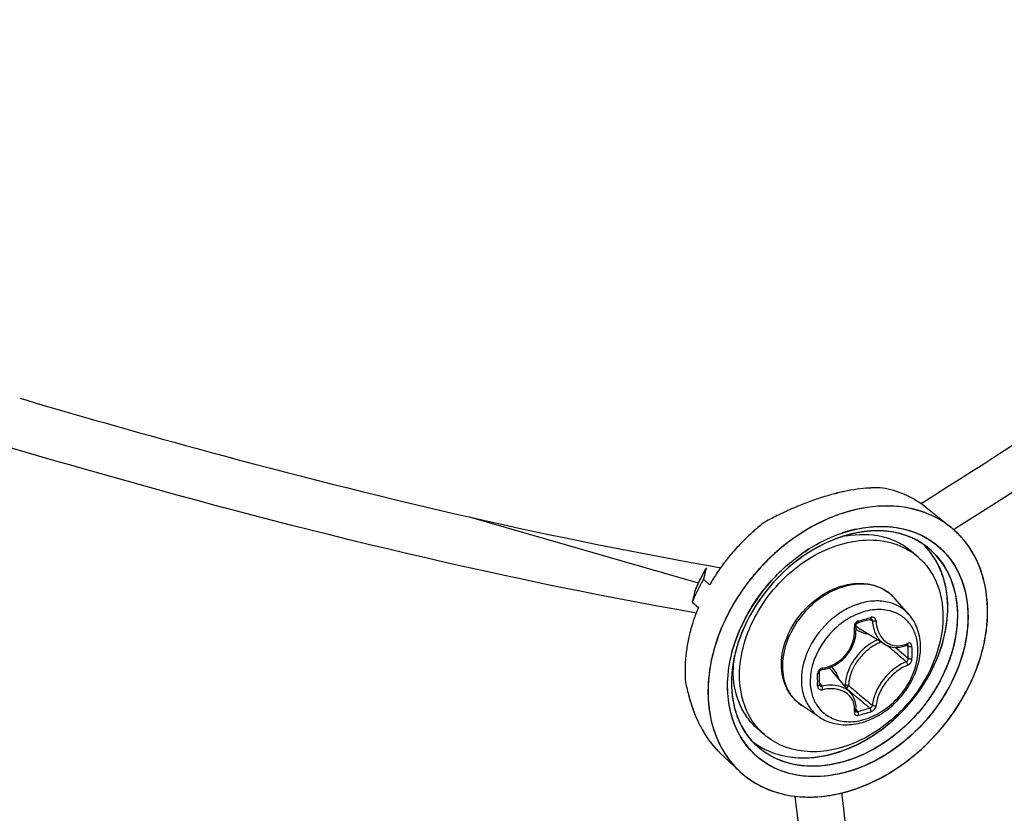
# Model space of a CAD drawing. Header units: millimetres. Extents: x 0 to 420, y 0 to 297.
# Tile 477 of 502: x 376.98 to 380.75, y 212.69 to 215.73. Entities that reach past the tile are written whole.
import ezdxf

# ---------------------------------------------------------------- set-up
doc = ezdxf.new("R2010")
doc.units = ezdxf.units.MM
doc.header["$LTSCALE"] = 23.1
doc.layers.get('0').update_dxf_attribs({"linetype": 'CONTINUOUS'})

msp = doc.modelspace()

# ---------------------------------------------------------------- linework, layer by layer
at = {"color": 7, "linetype": 'CONTINUOUS'}
for p, q in [((376.9768, 214.2788), (376.9958, 214.2733)), ((376.9768, 214.2788), (376.9959, 214.2732)), ((380.4292, 213.8749), (380.437, 213.8798)), ((380.4292, 213.8748), (380.4371, 213.8797)), ((380.4489, 213.8607), (380.5442, 213.7846)), ((378.6992, 213.8242), (379.5771, 213.5708)), ((380.5626, 213.779), (380.5557, 213.7747)), ((380.5626, 213.779), (380.5557, 213.7747)), ((380.1333, 213.7494), (380.134, 213.7496)), ((380.1333, 213.7493), (380.134, 213.7494)), ((380.1388, 213.7655), (380.1396, 213.7657)), ((380.1455, 213.7536), (380.1432, 213.7529)), ((380.1455, 213.7536), (380.1432, 213.7528)), ((379.9849, 213.6906), (379.9951, 213.6973)), ((380.0011, 213.7011), (380.0019, 213.7016)), ((380.0015, 213.6999), (380.0024, 213.7004)), ((380.4195, 213.67), (380.3945, 213.6917)), ((379.6072, 213.6274), (379.6038, 213.6135)), ((379.608, 213.6294), (379.6072, 213.6274)), ((379.6622, 213.6288), (379.6629, 213.6298)), ((379.6633, 213.6296), (379.6625, 213.6286)), ((379.597, 213.5851), (379.6206, 213.5641)), ((379.6206, 213.5641), (379.6211, 213.5651)), ((379.6212, 213.5651), (379.6206, 213.5641)), ((379.8565, 213.5785), (379.8598, 213.5822)), ((379.5639, 213.5399), (379.5642, 213.5409)), ((379.5639, 213.5399), (379.5642, 213.5408)), ((379.5639, 213.5399), (379.5643, 213.5408)), ((379.5639, 213.5399), (379.5643, 213.5408)), ((380.3844, 213.4501), (380.329, 213.5126)), ((379.5537, 213.4976), (379.5773, 213.4766)), ((379.7738, 213.4441), (379.7737, 213.4439)), ((380.2009, 213.457), (380.2006, 213.4569)), ((380.2009, 213.457), (380.2006, 213.4569)), ((380.2218, 213.428), (380.2367, 213.4324)), ((380.2335, 213.4315), (380.2446, 213.4255)), ((380.2367, 213.4324), (380.2372, 213.4326)), ((380.2372, 213.4326), (380.2383, 213.4327)), ((380.2383, 213.4327), (380.2392, 213.4326)), ((380.2392, 213.4326), (380.24, 213.4324)), ((380.24, 213.4324), (380.2403, 213.4323)), ((379.7398, 213.3996), (379.7401, 213.4002)), ((379.7551, 213.4068), (379.755, 213.4065)), ((380.1805, 213.4076), (380.1808, 213.4091)), ((380.1805, 213.4062), (380.1805, 213.4076)), ((380.1814, 213.3957), (380.1805, 213.4062)), ((380.1808, 213.4091), (380.1812, 213.4107)), ((380.1812, 213.4107), (380.1819, 213.4122)), ((380.1813, 213.3828), (380.1814, 213.3957)), ((380.1819, 213.4122), (380.1827, 213.4137)), ((380.1827, 213.4137), (380.1837, 213.415)), ((380.1837, 213.415), (380.1849, 213.4162)), ((380.1849, 213.4162), (380.1861, 213.4172)), ((380.1861, 213.4172), (380.1874, 213.418)), ((380.1874, 213.418), (380.1887, 213.4186)), ((380.1887, 213.4186), (380.1893, 213.4187)), ((380.1893, 213.4187), (380.2041, 213.4229)), ((380.2904, 213.3363), (380.1976, 213.3938)), ((380.2041, 213.4229), (380.213, 213.4254)), ((380.213, 213.4254), (380.2218, 213.428)), ((380.1742, 213.3445), (380.1777, 213.3571)), ((380.1777, 213.3571), (380.1801, 213.3699)), ((380.1801, 213.3699), (380.1813, 213.3828)), ((380.157, 213.3087), (380.1638, 213.3202)), ((380.1638, 213.3202), (380.1695, 213.3322)), ((380.1695, 213.3322), (380.1742, 213.3445)), ((380.2903, 213.3363), (380.2941, 213.3341)), ((380.2941, 213.3341), (380.3025, 213.3301)), ((380.3025, 213.3301), (380.3113, 213.327)), ((380.3113, 213.327), (380.3206, 213.325)), ((380.3206, 213.325), (380.3301, 213.3239)), ((380.3301, 213.3239), (380.3398, 213.3239)), ((380.3308, 213.3239), (380.3331, 213.3219)), ((380.3398, 213.3239), (380.3498, 213.325)), ((380.3498, 213.325), (380.3597, 213.3271)), ((380.3597, 213.3271), (380.3697, 213.3302)), ((380.3697, 213.3302), (380.3772, 213.3332)), ((380.3743, 213.332), (380.3813, 213.3283)), ((380.3781, 213.3339), (380.3772, 213.3332)), ((380.3772, 213.3332), (380.3785, 213.3336)), ((380.3785, 213.3336), (380.379, 213.3337)), ((380.1311, 213.2782), (380.1406, 213.2876)), ((380.1406, 213.2876), (380.1492, 213.2979)), ((380.1492, 213.2979), (380.157, 213.3087)), ((379.7108, 213.2608), (379.7108, 213.2612)), ((379.711, 213.2609), (379.7111, 213.2613)), ((380.0614, 213.2411), (380.0741, 213.2447)), ((380.0741, 213.2447), (380.0865, 213.2493)), ((380.0865, 213.2493), (380.0985, 213.255)), ((380.0985, 213.255), (380.11, 213.2618)), ((380.11, 213.2618), (380.1209, 213.2695)), ((380.1209, 213.2695), (380.1311, 213.2782)), ((380.041, 213.2287), (380.0413, 213.23)), ((380.041, 213.2279), (380.041, 213.2287)), ((380.0411, 213.2092), (380.041, 213.2279)), ((380.0411, 213.2041), (380.0411, 213.2092)), ((380.0413, 213.23), (380.0418, 213.2314)), ((380.0418, 213.2314), (380.0425, 213.2328)), ((380.0425, 213.2328), (380.0434, 213.2341)), ((380.0434, 213.2341), (380.0445, 213.2354)), ((380.0445, 213.2354), (380.0457, 213.2365)), ((380.0457, 213.2365), (380.047, 213.2374)), ((380.047, 213.2374), (380.0484, 213.2382)), ((380.0484, 213.2382), (380.0499, 213.2388)), ((380.0499, 213.2388), (380.0514, 213.2392)), ((380.0514, 213.2392), (380.0518, 213.2393)), ((380.0518, 213.2393), (380.0614, 213.2411)), ((380.1626, 213.1474), (380.0926, 213.2308)), ((380.041, 213.1806), (380.0411, 213.2041)), ((380.041, 213.1802), (380.041, 213.1806)), ((380.0411, 213.1794), (380.041, 213.1802)), ((380.0411, 213.1875), (380.0504, 213.1751)), ((380.0413, 213.1787), (380.0411, 213.1794)), ((380.0417, 213.1782), (380.0413, 213.1787)), ((380.1396, 213.1802), (380.136, 213.1792)), ((380.1492, 213.1634), (380.1826, 213.1351)), ((380.1674, 213.1412), (380.1626, 213.1474)), ((380.1721, 213.1333), (380.1674, 213.1412)), ((380.1759, 213.1249), (380.1721, 213.1333)), ((380.043, 213.0558), (379.9732, 213.1017)), ((380.1787, 213.1161), (380.1759, 213.1249)), ((380.1806, 213.1068), (380.1787, 213.1161)), ((380.1814, 213.0972), (380.1806, 213.1068)), ((380.1813, 213.0873), (380.1814, 213.0972)), ((380.1804, 213.0792), (380.1814, 213.0784)), ((380.1805, 213.0801), (380.1813, 213.0873)), ((380.1805, 213.0795), (380.1805, 213.0801)), ((380.1805, 213.0792), (380.1805, 213.0795)), ((380.1805, 213.0792), (380.1805, 213.0792)), ((380.1805, 213.0792), (380.1805, 213.0791)), ((380.1805, 213.0791), (380.1805, 213.0792)), ((380.1812, 213.0863), (380.1872, 213.0781)), ((380.1814, 213.0784), (380.1823, 213.0779)), ((379.8303, 212.9897), (379.8053, 213.0113)), ((379.6598, 212.9202), (379.7348, 212.8499)), ((379.7384, 212.8466), (379.7391, 212.846)), ((379.7384, 212.8465), (379.739, 212.8459)), ((379.9476, 212.7539), (379.9477, 212.7538))]:
    msp.add_line(p, q, dxfattribs=at)
for centre, radius, start, end in [((380.2821, 213.2318), 0.7047, 97.8778, 101.8484), ((380.2642, 213.3621), 0.5732, 93.291, 97.8868), ((380.2594, 213.4348), 0.5003, 91.9799, 93.2172), ((380.2592, 213.4371), 0.4979, 91.9715, 93.2143), ((380.2597, 213.4274), 0.5077, 92.6011, 93.2126), ((380.2591, 213.442), 0.4931, 91.9754, 92.6012), ((380.2125, 213.5402), 0.4005, 73.6541, 79.7149), ((380.2166, 213.555), 0.3851, 71.2384, 73.6286), ((380.4095, 212.7809), 1.1739, 109.9514, 112.7611), ((380.4095, 212.7809), 1.1739, 109.9538, 112.7637), ((380.3852, 212.8466), 1.1039, 109.2057, 109.9325), ((380.3844, 212.849), 1.1013, 109.2023, 109.9308), ((380.3571, 212.929), 1.0168, 106.1445, 109.2371), ((380.3568, 212.9301), 1.0157, 106.1399, 109.2411), ((380.3189, 213.0613), 0.8792, 102.7336, 106.1494), ((380.3186, 213.0623), 0.878, 102.7293, 106.1433), ((380.2997, 213.1441), 0.7941, 101.7857, 102.6944), ((380.3, 213.1424), 0.7958, 101.7838, 102.6906), ((380.2202, 213.5652), 0.3743, 67.3436, 71.2449), ((380.224, 213.5745), 0.3643, 64.2958, 67.3359), ((380.2268, 213.5803), 0.3578, 60.8366, 64.2956), ((380.2296, 213.5853), 0.3521, 57.3375, 60.835), ((380.4527, 212.678), 1.2855, 112.7623, 115.4632), ((380.4522, 212.6789), 1.2845, 112.7567, 115.4595), ((380.2319, 213.5889), 0.3478, 54.2008, 57.3352), ((380.2322, 213.5895), 0.3472, 51.374, 57.336), ((380.2329, 213.5903), 0.3461, 51.3671, 54.1977), ((380.4981, 212.5832), 1.3906, 116.0818, 118.6455), ((380.4971, 212.5849), 1.3887, 116.0761, 118.6434), ((380.4809, 212.6175), 1.3522, 115.443, 116.0705), ((380.4784, 212.623), 1.3462, 115.4437, 116.0741), ((380.4832, 212.613), 1.3573, 115.7551, 116.0699), ((380.4787, 212.6221), 1.3471, 115.4424, 115.7551), ((380.3094, 213.1744), 0.7901, 127.2199, 131.0754), ((380.2926, 213.2739), 0.5151, 103.4104, 107.288), ((380.289, 213.2873), 0.5012, 102.3187, 106.1235), ((380.2882, 213.292), 0.4964, 102.3558, 103.3932), ((380.3271, 213.5129), 0.3478, 49.0636, 51.3813), ((380.3273, 213.513), 0.3475, 49.4339, 51.3906), ((380.3273, 213.5131), 0.3474, 49.4293, 51.3842), ((380.3275, 213.5133), 0.3471, 49.062, 49.4288), ((380.3278, 213.5136), 0.3468, 48.3629, 49.4333), ((380.3267, 213.5125), 0.3483, 44.9652, 49.0592), ((380.3274, 213.5132), 0.3473, 48.3608, 49.0631), ((380.3257, 213.5114), 0.3498, 41.2183, 48.3492), ((380.327, 213.5127), 0.348, 44.9615, 48.3584), ((380.3246, 213.1571), 0.8132, 134.8487, 136.3598), ((380.3222, 213.1596), 0.8098, 132.3251, 134.8623), ((380.3189, 213.1632), 0.8048, 131.0587, 132.3247), ((380.2858, 213.2604), 0.5128, 107.2175, 110.3852), ((380.288, 213.2555), 0.5181, 109.0704, 110.4308), ((380.2834, 213.2677), 0.505, 106.8901, 109.0217), ((380.2829, 213.2704), 0.5023, 107.3222, 109.0726), ((380.299, 213.2535), 0.5364, 107.2419, 108.7576), ((380.2783, 213.2851), 0.4869, 106.1133, 107.3195), ((380.281, 213.2755), 0.497, 106.0997, 107.2071), ((380.2143, 213.3496), 0.408, 100.9796, 101.3535), ((380.2803, 213.2778), 0.4945, 106.0617, 106.8856), ((380.2135, 213.3538), 0.4037, 99.9875, 100.9807), ((380.2936, 213.2712), 0.518, 106.1134, 107.3858), ((380.2768, 213.2902), 0.4817, 105.9539, 106.1107), ((380.2785, 213.2841), 0.488, 105.118, 106.062), ((380.2761, 213.2927), 0.4791, 105.1131, 105.9545), ((380.2782, 213.2853), 0.4867, 104.8378, 105.8266), ((380.2767, 213.2904), 0.4814, 104.2982, 105.1178), ((380.2753, 213.2956), 0.4761, 104.8171, 105.1126), ((380.2705, 213.3168), 0.4543, 97.7995, 104.9093), ((380.2733, 213.3036), 0.4678, 102.1735, 104.8241), ((380.274, 213.3013), 0.4702, 102.206, 104.3032), ((380.2682, 213.3293), 0.4416, 97.0256, 102.2393), ((380.2687, 213.3253), 0.4456, 97.7242, 102.1899), ((380.2645, 213.3563), 0.4143, 94.7319, 97.7309), ((380.2661, 213.3428), 0.4279, 96.9692, 97.6995), ((380.264, 213.3622), 0.4084, 93.525, 96.9991), ((380.2649, 213.3532), 0.4175, 94.7478, 96.9755), ((380.2626, 213.3823), 0.3883, 88.6153, 94.7634), ((380.2639, 213.3655), 0.4051, 93.5363, 94.7428), ((380.2628, 213.3868), 0.3838, 88.6194, 93.5676), ((380.2625, 213.3879), 0.3827, 87.9835, 93.5437), ((380.2629, 213.4032), 0.3673, 87.9591, 88.5841), ((380.2631, 213.409), 0.3616, 84.9477, 88.5832), ((380.2633, 213.4122), 0.3584, 84.9412, 87.9688), ((380.2633, 213.4127), 0.3579, 84.1499, 87.9618), ((380.2641, 213.4214), 0.3491, 84.1314, 84.9312), ((380.2654, 213.4339), 0.3366, 78.4453, 84.9788), ((380.2659, 213.4366), 0.3339, 77.9656, 84.1741), ((380.2657, 213.4356), 0.3348, 78.4309, 84.164), ((380.2681, 213.4485), 0.3217, 77.9177, 78.3942), ((380.2699, 213.4567), 0.3134, 74.422, 78.4069), ((380.2698, 213.4558), 0.3143, 74.4428, 77.929), ((380.2703, 213.4581), 0.3119, 73.9067, 77.9342), ((380.2717, 213.4629), 0.3069, 73.9076, 74.4307), ((380.2738, 213.4704), 0.2991, 66.8711, 74.4371), ((380.2742, 213.4716), 0.2979, 66.5843, 73.9187), ((380.2745, 213.4721), 0.2972, 66.8595, 73.9346), ((380.2774, 213.4793), 0.2895, 66.5433, 66.8256), ((380.2783, 213.4814), 0.2872, 63.2025, 66.8391), ((380.2783, 213.4813), 0.2874, 63.862, 66.5523), ((380.2787, 213.4823), 0.2863, 63.1854, 66.5489), ((380.2798, 213.4844), 0.2839, 62.9327, 63.8583), ((380.2801, 213.4852), 0.283, 62.9211, 63.1792), ((380.2842, 213.4928), 0.2744, 51.4497, 62.9668), ((380.2844, 213.493), 0.2742, 51.4535, 62.9817), ((380.3249, 213.5107), 0.3509, 41.9039, 44.9607), ((380.3251, 213.5108), 0.3507, 41.9065, 44.9646), ((380.3224, 213.5084), 0.3543, 37.7797, 41.9029), ((380.3236, 213.5094), 0.3527, 41.2261, 41.9058), ((380.3226, 213.5086), 0.354, 39.5241, 41.2254), ((380.3227, 213.5087), 0.3538, 39.5218, 41.2241), ((380.3192, 213.5059), 0.3583, 34.7268, 39.5137), ((380.3211, 213.5073), 0.356, 37.7856, 39.5239), ((380.3274, 213.1545), 0.817, 136.3599, 138.6386), ((380.3487, 213.1495), 0.652, 122.8428, 124.5399), ((380.3491, 213.1487), 0.6529, 122.2085, 124.4831), ((380.2414, 213.5151), 0.2837, 42.6538, 45.6927), ((380.2417, 213.5155), 0.2832, 42.6021, 45.7158), ((380.2405, 213.5143), 0.2849, 42.0025, 42.6552), ((380.2408, 213.5147), 0.2844, 41.9998, 42.6077), ((380.2409, 213.5147), 0.2844, 41.9994, 42.6035), ((380.238, 213.5122), 0.2882, 34.7184, 41.9867), ((380.2753, 213.4829), 0.2877, 34.746, 51.2762), ((380.3194, 213.5061), 0.3581, 35.6838, 37.7821), ((380.319, 213.5058), 0.3586, 35.24, 37.7844), ((380.3178, 213.5049), 0.36, 35.2378, 35.6851), ((380.3169, 213.5043), 0.3612, 34.732, 35.2377), ((380.3175, 213.5047), 0.3604, 34.7269, 35.2416), ((380.3106, 213.5), 0.3688, 29.5143, 34.7143), ((380.316, 213.5036), 0.3623, 34.1645, 34.7334), ((380.3166, 213.504), 0.3616, 34.1603, 34.7268), ((380.3102, 213.4998), 0.3692, 29.5143, 34.1452), ((380.3152, 213.5031), 0.3632, 33.6712, 34.1645), ((380.3263, 213.1554), 0.8156, 140.2294, 142.4104), ((380.328, 213.1539), 0.8179, 138.618, 140.2301), ((380.2531, 213.4778), 0.2542, 49.1138, 56.5118), ((380.1414, 213.3101), 0.6217, 149.0997, 155.2096), ((380.1418, 213.3081), 0.6227, 149.1513, 155.052), ((380.1512, 213.3028), 0.6335, 149.1731, 150.7751), ((382.4118, 229.4819), 16.0889, 259.97047, 260.16445), ((380.3211, 213.1592), 0.8092, 144.5248, 146.1976), ((380.3212, 213.1592), 0.8092, 144.5248, 146.164), ((380.3235, 213.1575), 0.8121, 144.0632, 144.4358), ((380.3235, 213.1576), 0.812, 144.0633, 144.4358), ((380.3243, 213.1569), 0.8131, 142.3847, 144.0631), ((380.3242, 213.157), 0.813, 142.3846, 144.0632), ((380.4218, 213.0728), 0.8235, 138.074, 138.8906), ((380.4212, 213.0733), 0.8228, 137.5371, 138.1658), ((380.1338, 213.312), 0.6138, 152.34, 155.0724), ((380.2723, 213.1957), 0.7795, 150.0305, 151.3572), ((380.2726, 213.1955), 0.7799, 150.0307, 151.2379), ((380.1445, 213.3065), 0.6259, 150.7748, 152.3437), ((392.204, 210.5796), 12.9603, 166.462, 166.59096), ((380.3047, 213.1697), 0.7897, 147.8927, 149.9534), ((380.3046, 213.1698), 0.7895, 147.8927, 149.9534), ((380.3152, 213.1632), 0.802, 146.1633, 147.8943), ((380.3151, 213.1632), 0.8019, 146.1631, 147.8944), ((380.1143, 213.3209), 0.5924, 156.1226, 158.2087), ((380.112, 213.3219), 0.5899, 156.8633, 158.2111), ((380.1167, 213.3214), 0.5945, 157.7633, 158.3391), ((380.1228, 213.3189), 0.6011, 155.7151, 157.7608), ((380.2578, 213.2035), 0.7631, 151.4813, 154.9018), ((380.1215, 213.3178), 0.6002, 155.0758, 156.8623), ((380.1237, 213.3168), 0.6027, 155.0781, 156.1259), ((380.128, 213.3166), 0.6068, 155.2324, 155.7175), ((380.2689, 213.1976), 0.7756, 151.2388, 151.4899), ((380.2685, 213.1978), 0.7752, 151.3582, 151.49), ((380.3734, 213.1137), 0.6952, 138.0417, 152.8466), ((380.3864, 213.1033), 0.7118, 137.7154, 137.9098), ((390.7663, 210.826), 11.5265, 166.38196, 166.59805), ((380.2378, 213.2129), 0.741, 154.9058, 157.4038), ((380.2138, 213.4105), 0.1539, 50.5352, 52.3899), ((380.214, 213.4107), 0.1537, 47.2036, 50.5349), ((380.2134, 213.4101), 0.1545, 41.5302, 47.1948), ((380.2372, 213.2018), 0.7149, 157.388, 161.507), ((380.334, 213.1403), 0.6372, 151.5214, 153.6846), ((380.3328, 213.1411), 0.6358, 151.5635, 153.7075), ((380.3274, 213.1436), 0.6299, 151.5063, 153.6718), ((379.6593, 215.3582), 2.0045, 285.3931, 286.8075), ((380.2801, 213.2269), 0.2433, 109.0715, 109.2293), ((380.1947, 213.2154), 0.6702, 163.1312, 165.7775), ((380.215, 213.2094), 0.6914, 161.5191, 163.1372), ((380.3369, 213.1333), 0.6537, 153.263, 156.1694), ((380.3339, 213.1348), 0.6504, 155.057, 155.9788), ((380.3295, 213.137), 0.6455, 154.3621, 155.9392), ((380.3389, 213.1325), 0.6559, 154.2378, 155.0572), ((380.3325, 213.1356), 0.6488, 153.6776, 154.363), ((380.3425, 213.1308), 0.6599, 153.6901, 154.2381), ((380.3354, 213.1342), 0.652, 153.1881, 153.6775), ((380.3449, 213.1296), 0.6626, 153.2557, 153.6902), ((380.3466, 213.1287), 0.6645, 152.9608, 153.2557), ((380.3387, 213.1325), 0.6558, 152.92, 153.1883), ((380.317, 213.1488), 0.6182, 153.6767, 155.3664), ((380.3209, 213.1467), 0.6227, 153.6861, 155.3403), ((380.3242, 213.1454), 0.6262, 153.7083, 155.3285), ((380.2449, 213.4701), 0.0898, 224.1498, 225.1349), ((380.2451, 213.4704), 0.0901, 225.1677, 238.1926), ((380.1528, 213.2254), 0.6271, 167.8527, 170.233), ((380.1722, 213.2212), 0.647, 165.782, 167.8545), ((380.131, 213.2291), 0.605, 170.2326, 172.67), ((380.346, 213.1685), 0.202, 114.0645, 126.4053), ((372.1934, 203.7622), 12.5417, 49.56104, 49.72441), ((372.35, 203.8256), 12.4061, 49.65654, 49.94798), ((380.3357, 213.4366), 0.1071, 290.317, 292.2631), ((380.3344, 213.4396), 0.1103, 292.2624, 294.0755), ((378.9161, 213.3046), 1.4654, 0.0023, 0.9288), ((378.9178, 213.3037), 1.4783, 0.0024, 0.9289), ((380.088, 213.2338), 0.5618, 174.8894, 177.8658), ((380.1095, 213.2319), 0.5833, 172.6712, 174.8925), ((380.3598, 213.1506), 0.2113, 135.0983, 148.1044), ((372.9285, 204.6236), 11.4092, 49.26308, 49.56466), ((378.9647, 213.3046), 1.4168, 359.0554, 0.003), ((378.9669, 213.3037), 1.4292, 359.0555, 0.003), ((380.0688, 213.2345), 0.5425, 177.8716, 179.7737), ((380.1913, 213.1846), 0.4871, 171.3068, 173.5685), ((380.1896, 213.1846), 0.4855, 172.5131, 173.5711), ((380.182, 213.1855), 0.4778, 172.6447, 173.5728), ((380.1928, 213.1841), 0.4886, 170.9755, 172.6412), ((380.1997, 213.1833), 0.4956, 170.9642, 172.5115), ((380.1078, 213.2389), 0.3976, 177.2069, 179.9888), ((380.1183, 213.2385), 0.4081, 176.8614, 177.2175), ((380.0572, 213.2235), 0.0216, 99.0638, 106.7637), ((380.0236, 213.1728), 0.0902, 40.0257, 53.8865), ((380.0396, 213.2344), 0.5134, 179.7432, 184.8795), ((377.8937, 213.1993), 2.1407, 0.0023, 0.6425), ((380.0083, 213.1725), 0.1114, 16.5086, 23.3442), ((379.9357, 213.5099), 0.7565, 333.6765, 336.5845), ((379.9373, 213.5092), 0.7548, 333.9855, 336.5878), ((380.2728, 213.3384), 0.7592, 191.2178, 195.5613), ((380.2717, 213.3382), 0.758, 191.2213, 195.5707), ((377.9738, 213.1993), 2.0607, 359.3452, 0.0019), ((380.0383, 213.1806), 0.00271, 351.6033, 359.3214), ((387.8055, 222.2644), 11.8794, 229.89404, 230.16205), ((379.9161, 213.5197), 0.7785, 330.5123, 333.6717), ((379.9154, 213.5201), 0.7793, 330.5122, 333.327), ((379.9247, 213.5153), 0.7688, 333.0374, 333.3366), ((379.9264, 213.5145), 0.767, 333.3366, 333.6826), ((379.9278, 213.5138), 0.7653, 333.334, 333.6776), ((379.9286, 213.5134), 0.7645, 333.6799, 333.9876), ((379.93, 213.5127), 0.7629, 333.6777, 333.9899), ((379.9309, 213.5123), 0.762, 333.9876, 334.2589), ((380.2202, 213.3245), 0.7048, 195.614, 196.1755), ((380.2112, 213.3218), 0.6954, 195.6053, 196.7388), ((387.2956, 221.5567), 11.0235, 229.81565, 230.16603), ((386.8571, 221.1272), 10.3986, 230.16047, 230.51372), ((380.208, 213.3209), 0.6921, 196.1754, 196.7423), ((380.1489, 213.3024), 0.6302, 196.6803, 201.5655), ((380.1846, 213.3138), 0.6676, 196.736, 198.3293), ((380.1325, 213.2962), 0.6126, 198.3041, 201.594), ((380.0791, 213.2753), 0.5553, 201.6107, 204.2679), ((380.0597, 213.267), 0.5342, 201.5529, 206.96), ((379.8124, 214.4652), 1.4368, 285.1211, 287.0773), ((379.813, 214.4633), 1.4495, 285.1302, 287.0863), ((380.0408, 213.258), 0.5133, 204.2662, 207.0179), ((380.0174, 213.2462), 0.4871, 207.0355, 207.7508), ((380.0117, 213.2433), 0.4806, 207.035, 208.4807), ((380.008, 213.2413), 0.4765, 207.7507, 208.4779), ((379.9882, 213.2304), 0.4538, 208.4638, 210.9284), ((379.9526, 213.2089), 0.4123, 210.908, 214.6779), ((380.0082, 213.1408), 0.3128, 210.7901, 214.7141), ((380.0061, 213.1397), 0.3104, 211.0881, 222.7444), ((379.9958, 213.1557), 0.286, 212.4396, 214.729), ((379.9912, 213.1525), 0.2804, 212.3932, 214.4557), ((379.995, 213.1551), 0.285, 214.1929, 214.455), ((379.9946, 213.1548), 0.2845, 214.455, 214.7178), ((379.9883, 213.1505), 0.2769, 214.4595, 214.7269), ((379.9938, 213.1543), 0.2836, 214.7319, 215.057), ((379.9919, 213.153), 0.2813, 214.7269, 215.0192), ((379.9865, 213.1491), 0.2746, 214.9928, 226.7807), ((379.9865, 213.1489), 0.2745, 215.0081, 226.7584), ((379.9968, 213.1819), 0.2543, 221.708, 229.0965), ((379.9196, 213.1861), 0.3721, 214.6889, 218.3262), ((379.896, 213.1675), 0.3421, 218.3308, 221.7323), ((380.0019, 213.1366), 0.3052, 214.7236, 222.4961), ((379.9567, 213.1861), 0.2812, 231.4054, 232.722), ((379.9565, 213.1859), 0.281, 231.4064, 232.7134), ((379.9578, 213.1876), 0.2831, 232.7127, 236.2895), ((379.9576, 213.1874), 0.2828, 232.7165, 236.2884), ((379.9592, 213.1898), 0.2857, 236.2889, 238.5573), ((379.9592, 213.1898), 0.2856, 236.2886, 238.5626), ((379.9591, 213.1895), 0.2854, 236.2874, 238.5544), ((379.8831, 213.1562), 0.3249, 221.7538, 222.6882), ((379.8769, 213.1505), 0.3165, 221.7301, 224.7294), ((379.875, 213.1487), 0.3139, 222.6819, 224.7388), ((379.8648, 213.1386), 0.2996, 224.739, 226.8165), ((379.8637, 213.1375), 0.2979, 224.7402, 226.8287), ((379.9874, 213.1152), 0.3666, 210.7429, 214.716), ((379.9777, 213.1084), 0.3548, 214.7064, 226.7754), ((379.9728, 213.1037), 0.348, 226.8293, 227.7933), ((379.9725, 213.1034), 0.3475, 226.8244, 227.647), ((379.9724, 213.1032), 0.3473, 226.8295, 227.6451), ((379.9869, 213.3366), 0.5872, 282.3173, 286.1187), ((379.9874, 213.3346), 0.5851, 282.3116, 285.7191), ((379.9842, 213.3463), 0.5972, 285.3554, 285.7094), ((379.9832, 213.3499), 0.601, 285.7095, 286.104), ((379.9836, 213.3487), 0.5997, 285.7065, 286.1108), ((379.9779, 213.3678), 0.6196, 286.1189, 289.4534), ((379.9823, 213.3532), 0.6044, 286.1021, 286.4733), ((379.9826, 213.3521), 0.6032, 286.1108, 286.476), ((379.9775, 213.369), 0.6209, 286.4883, 289.4526), ((379.9815, 213.3559), 0.6072, 286.4732, 286.7889)]:
    msp.add_arc(centre, radius, start, end, dxfattribs=at)
for points, knots in [([(380.4371, 213.8797), (380.9371, 214.192), (382.8589, 215.4993), (384.5835, 217.1028), (385.691, 218.4375)], [0, 0, 0, 0, 0.253674, 1, 1, 1, 1]), ([(385.7579, 218.2888), (385.3974, 217.8557), (383.8519, 216.1525), (382.0323, 214.7012), (380.5626, 213.779)], [0, 0, 0, 0, 0.245138, 1, 1, 1, 1]), ([(379.5697, 213.4557), (378.7757, 213.5937), (377.0485, 214.0208), (375.363, 214.5818), (374.4524, 214.9143)], [0, 0, 0, 0, 0.45396, 1, 1, 1, 1]), ([(378.9757, 181.8709), (381.3571, 184.074), (385.6919, 188.9116), (389.8774, 195.8119), (392.3241, 201.6351), (394.0782, 207.3942), (394.6905, 211.8509), (394.7189, 214.7681)], [0, 0, 0, 0, 0.260218, 0.517594, 0.643305, 0.766, 1, 1, 1, 1]), ([(376.9959, 214.2732), (377.2302, 214.2039), (378.0929, 213.9592), (378.9672, 213.7525), (379.6098, 213.6389)], [0, 0, 0, 0, 0.27236, 1, 1, 1, 1]), ([(380.442, 213.8415), (380.393, 213.8593), (380.282, 213.8749), (380.1121, 213.8404), (379.9475, 213.7552), (379.8517, 213.6706), (379.8086, 213.6225)], [0, 0, 0, 0, 0.221196, 0.463312, 0.725506, 1, 1, 1, 1]), ([(380.4421, 213.8415), (380.3932, 213.8592), (380.2822, 213.8749), (380.1123, 213.8405), (379.9478, 213.7555), (379.8522, 213.671), (379.8091, 213.623)], [0, 0, 0, 0, 0.221447, 0.463667, 0.725746, 1, 1, 1, 1]), ([(380.4427, 213.8413), (380.3982, 213.8575), (380.2984, 213.8737), (380.1992, 213.8581), (380.1498, 213.8438)], [0, 0, 0, 0, 0.479541, 1, 1, 1, 1]), ([(380.1498, 213.8438), (380.119, 213.8349), (379.9934, 213.7876), (379.8829, 213.7038), (379.8143, 213.6288)], [0, 0, 0, 0, 0.239966, 1, 1, 1, 1]), ([(380.14, 213.7658), (380.1975, 213.7837), (380.3144, 213.7997), (380.4281, 213.7609), (380.4726, 213.73)], [0, 0, 0, 0, 0.526189, 1, 1, 1, 1]), ([(380.2879, 213.7875), (380.3372, 213.7862), (380.4348, 213.7654), (380.5515, 213.6701), (380.6124, 213.5281), (380.6134, 213.3631), (380.5586, 213.1942), (380.4248, 212.9922), (380.265, 212.8809), (380.15, 212.8476)], [0, 0, 0, 0, 0.11213, 0.218838, 0.329891, 0.452186, 0.586314, 0.727642, 1, 1, 1, 1]), ([(380.1819, 213.7769), (380.1907, 213.7788), (380.225, 213.7854), (380.2602, 213.7881), (380.2861, 213.7875)], [0, 0, 0, 0, 0.256535, 1, 1, 1, 1]), ([(380.1821, 213.777), (380.191, 213.7789), (380.2258, 213.7855), (380.2615, 213.7881), (380.2879, 213.7875)], [0, 0, 0, 0, 0.256278, 1, 1, 1, 1]), ([(380.2861, 213.7875), (380.3031, 213.7871), (380.3678, 213.7818), (380.4314, 213.7581), (380.471, 213.7311)], [0, 0, 0, 0, 0.261575, 1, 1, 1, 1]), ([(379.7352, 213.2174), (379.7352, 213.2979), (379.7737, 213.4229), (379.8712, 213.5594), (379.9671, 213.6466), (380.076, 213.7079), (380.1898, 213.7384), (380.2996, 213.735), (380.3655, 213.7083), (380.3934, 213.6898)], [0, 0, 0, 0, 0.254142, 0.391, 0.527564, 0.659013, 0.781772, 0.894694, 1, 1, 1, 1]), ([(380.1188, 213.7452), (380.0835, 213.7331), (379.9431, 213.6669), (379.8298, 213.5472), (379.7738, 213.4441)], [0, 0, 0, 0, 0.241236, 1, 1, 1, 1]), ([(380.1072, 213.7411), (380.073, 213.7284), (379.9375, 213.6614), (379.8282, 213.5444), (379.7738, 213.4441)], [0, 0, 0, 0, 0.242026, 1, 1, 1, 1]), ([(379.9951, 213.6973), (380.0066, 213.7047), (380.0521, 213.7321), (380.1011, 213.7537), (380.1388, 213.7655)], [0, 0, 0, 0, 0.256627, 1, 1, 1, 1]), ([(380.1435, 213.7514), (380.1888, 213.7593), (380.2589, 213.7594), (380.3428, 213.7293), (380.3786, 213.7054), (380.3945, 213.6917)], [0, 0, 0, 0, 0.519582, 0.762838, 1, 1, 1, 1]), ([(380.1, 212.9185), (380.1831, 212.9425), (380.3405, 213.0363), (380.4744, 213.2178), (380.5286, 213.3836), (380.5375, 213.5049), (380.5138, 213.6161), (380.4755, 213.6791), (380.4522, 213.705)], [0, 0, 0, 0, 0.260989, 0.532289, 0.661973, 0.783062, 0.894976, 1, 1, 1, 1]), ([(380.4552, 213.7074), (380.4836, 213.6847), (380.5331, 213.6259), (380.5709, 213.5137), (380.5719, 213.3873), (380.525, 213.2104), (380.3894, 213.0136), (380.2236, 212.9117), (380.1354, 212.8863)], [0, 0, 0, 0, 0.104524, 0.214592, 0.333967, 0.462949, 0.735941, 1, 1, 1, 1]), ([(380.4749, 213.2433), (380.495, 213.2839), (380.5254, 213.3669), (380.5385, 213.4942), (380.5162, 213.6115), (380.4765, 213.6779), (380.4522, 213.705)], [0, 0, 0, 0, 0.278014, 0.537515, 0.77657, 1, 1, 1, 1]), ([(380.4552, 213.7074), (380.4864, 213.6825), (380.5398, 213.6164), (380.5752, 213.4899), (380.5666, 213.3493), (380.5339, 213.2572), (380.5117, 213.2123)], [0, 0, 0, 0, 0.222971, 0.459982, 0.719377, 1, 1, 1, 1]), ([(380.471, 213.7311), (380.5072, 213.7063), (380.5709, 213.6375), (380.6155, 213.4997), (380.6089, 213.3446), (380.5734, 213.2428), (380.5488, 213.1931)], [0, 0, 0, 0, 0.223214, 0.459267, 0.718396, 1, 1, 1, 1]), ([(380.63, 213.2093), (380.6661, 213.2927), (380.7074, 213.4635), (380.6615, 213.6384), (380.6175, 213.7045)], [0, 0, 0, 0, 0.533744, 1, 1, 1, 1]), ([(379.9292, 212.9043), (380.0184, 212.8918), (380.166, 212.9278), (380.3243, 213.0381), (380.4281, 213.1533), (380.5011, 213.2869), (380.537, 213.4274), (380.5316, 213.5624), (380.498, 213.6429), (380.4749, 213.6763)], [0, 0, 0, 0, 0.239217, 0.373672, 0.511458, 0.646823, 0.774667, 0.892112, 1, 1, 1, 1]), ([(380.4195, 213.67), (380.4347, 213.6569), (380.4623, 213.6264), (380.5034, 213.5518), (380.5146, 213.4861), (380.5146, 213.4424)], [0, 0, 0, 0, 0.238021, 0.481682, 1, 1, 1, 1]), ([(380.6172, 213.1814), (380.657, 213.2638), (380.7059, 213.4338), (380.671, 213.612), (380.6315, 213.6817)], [0, 0, 0, 0, 0.533174, 1, 1, 1, 1]), ([(379.8086, 213.6225), (379.7625, 213.5711), (379.6847, 213.459), (379.6173, 213.273), (379.6075, 213.0887), (379.6442, 212.9751), (379.6723, 212.9278)], [0, 0, 0, 0, 0.275264, 0.538289, 0.780129, 1, 1, 1, 1]), ([(379.8082, 213.6221), (379.7623, 213.5708), (379.6846, 213.4588), (379.6173, 213.273), (379.6075, 213.0888), (379.6441, 212.9752), (379.6723, 212.9279)], [0, 0, 0, 0, 0.275019, 0.538051, 0.78006, 1, 1, 1, 1]), ([(380.5116, 213.6469), (380.5356, 213.6123), (380.5701, 213.5282), (380.5733, 213.3876), (380.5327, 213.2421), (380.453, 213.1052), (380.3415, 212.9897), (380.175, 212.8838), (380.0208, 212.8567), (379.932, 212.878)], [0, 0, 0, 0, 0.108486, 0.226976, 0.356148, 0.49267, 0.630927, 0.764804, 1, 1, 1, 1]), ([(380.5487, 213.6537), (380.5741, 213.6171), (380.6105, 213.5283), (380.6142, 213.3797), (380.5715, 213.2259), (380.4876, 213.081), (380.3701, 212.9586), (380.1942, 212.8459), (380.0312, 212.8164), (379.937, 212.8383)], [0, 0, 0, 0, 0.108425, 0.226833, 0.355901, 0.492337, 0.630562, 0.76449, 1, 1, 1, 1]), ([(379.8013, 213.6142), (379.7898, 213.6011), (379.746, 213.5475), (379.7089, 213.4884), (379.686, 213.442)], [0, 0, 0, 0, 0.252116, 1, 1, 1, 1]), ([(380.3077, 213.5325), (380.2914, 213.545), (380.252, 213.5641), (380.1846, 213.5695), (380.1139, 213.5531), (380.0457, 213.5169), (379.9854, 213.464), (379.9237, 213.3799), (379.8993, 213.3022), (379.8993, 213.2522)], [0, 0, 0, 0, 0.104897, 0.216899, 0.338904, 0.47012, 0.607003, 0.744549, 1, 1, 1, 1]), ([(379.904, 213.3227), (379.9165, 213.3724), (379.9677, 213.466), (380.053, 213.53), (380.1004, 213.5495)], [0, 0, 0, 0, 0.499995, 1, 1, 1, 1]), ([(380.1004, 213.5495), (380.121, 213.558), (380.1629, 213.5699), (380.2266, 213.5704), (380.2848, 213.5518), (380.3162, 213.527), (380.329, 213.5126)], [0, 0, 0, 0, 0.270574, 0.524505, 0.765155, 1, 1, 1, 1]), ([(380.3149, 213.4943), (380.2973, 213.4996), (380.2586, 213.5046), (380.199, 213.4953), (380.1398, 213.4704), (380.0664, 213.4189), (379.9964, 213.3304), (379.972, 213.2424), (379.972, 213.2002)], [0, 0, 0, 0, 0.108641, 0.225762, 0.35139, 0.483442, 0.751147, 1, 1, 1, 1]), ([(380.3338, 213.4562), (380.3141, 213.4648), (380.2684, 213.4734), (380.2233, 213.4647), (380.2009, 213.457)], [0, 0, 0, 0, 0.47597, 1, 1, 1, 1]), ([(380.3844, 213.4501), (380.3753, 213.4603), (380.3539, 213.4786), (380.3283, 213.4902), (380.3149, 213.4943)], [0, 0, 0, 0, 0.49562, 1, 1, 1, 1]), ([(379.686, 213.442), (379.6441, 213.3574), (379.5924, 213.1823), (379.6303, 212.9983), (379.6725, 212.9275)], [0, 0, 0, 0, 0.534142, 1, 1, 1, 1]), ([(380.5146, 213.4424), (380.5146, 213.3697), (380.4833, 213.257), (380.4018, 213.1293), (380.3204, 213.044), (380.2258, 212.9779), (380.124, 212.9354), (380.0217, 212.9195), (379.9552, 212.9283), (379.9249, 212.9376)], [0, 0, 0, 0, 0.248664, 0.382511, 0.517375, 0.649236, 0.774657, 0.891563, 1, 1, 1, 1]), ([(380.1999, 213.4567), (380.173, 213.4473), (380.1211, 213.4182), (380.0405, 213.3368), (380.0059, 213.2503), (380.0059, 213.1945)], [0, 0, 0, 0, 0.249772, 0.51087, 1, 1, 1, 1]), ([(380.2389, 213.4394), (380.239, 213.4385), (380.2391, 213.4362), (380.2382, 213.4329), (380.2367, 213.4324)], [0, 0, 0, 0, 0.339767, 1, 1, 1, 1]), ([(380.258, 213.4253), (380.2577, 213.4298), (380.2545, 213.437), (380.2457, 213.4405), (380.2411, 213.44), (380.2389, 213.4394)], [0, 0, 0, 0, 0.502703, 0.74499, 1, 1, 1, 1]), ([(380.2446, 213.4255), (380.2446, 213.4262), (380.244, 213.4289), (380.2421, 213.4313), (380.2403, 213.4323)], [0, 0, 0, 0, 0.264576, 1, 1, 1, 1]), ([(380.4188, 213.3137), (380.4188, 213.3294), (380.4153, 213.3598), (380.3985, 213.4015), (380.3709, 213.4352), (380.3467, 213.4505), (380.3338, 213.4562)], [0, 0, 0, 0, 0.267263, 0.518158, 0.759229, 1, 1, 1, 1]), ([(380.4287, 213.3249), (380.4287, 213.3479), (380.4219, 213.3934), (380.3989, 213.4336), (380.3844, 213.4501)], [0, 0, 0, 0, 0.512429, 1, 1, 1, 1]), ([(379.741, 212.9781), (379.7059, 213.0358), (379.6715, 213.1848), (379.7085, 213.3292), (379.7398, 213.3996)], [0, 0, 0, 0, 0.466936, 1, 1, 1, 1]), ([(379.7395, 212.9807), (379.7053, 213.0381), (379.6719, 213.1852), (379.7082, 213.3278), (379.7389, 213.3974)], [0, 0, 0, 0, 0.467433, 1, 1, 1, 1]), ([(379.755, 213.4065), (379.7495, 213.3944), (379.7294, 213.3467), (379.7156, 213.2962), (379.7098, 213.2582)], [0, 0, 0, 0, 0.257046, 1, 1, 1, 1]), ([(379.755, 213.4065), (379.7496, 213.3946), (379.7298, 213.3477), (379.7161, 213.2981), (379.7102, 213.2608)], [0, 0, 0, 0, 0.257237, 1, 1, 1, 1]), ([(380.0537, 213.2448), (380.0715, 213.2476), (380.1065, 213.2607), (380.1482, 213.2979), (380.1738, 213.3472), (380.1773, 213.384), (380.1752, 213.4014)], [0, 0, 0, 0, 0.24849, 0.504031, 0.757203, 1, 1, 1, 1]), ([(380.1913, 213.4257), (380.1864, 213.4243), (380.1775, 213.4174), (380.1746, 213.4065), (380.1752, 213.4014)], [0, 0, 0, 0, 0.497141, 1, 1, 1, 1]), ([(380.1752, 213.4013), (380.1766, 213.4018), (380.1788, 213.4025), (380.1807, 213.4046), (380.1806, 213.4055)], [0, 0, 0, 0, 0.63264, 1, 1, 1, 1]), ([(380.1813, 213.3938), (380.1845, 213.3914), (380.1986, 213.3824), (380.2148, 213.3772), (380.2272, 213.3754)], [0, 0, 0, 0, 0.245283, 1, 1, 1, 1]), ([(380.1913, 213.4257), (380.1914, 213.4248), (380.1915, 213.4225), (380.1908, 213.4192), (380.1893, 213.4187)], [0, 0, 0, 0, 0.348, 1, 1, 1, 1]), ([(380.2446, 213.4255), (380.2456, 213.4072), (380.2532, 213.3726), (380.2767, 213.3449), (380.2903, 213.3363)], [0, 0, 0, 0, 0.531229, 1, 1, 1, 1]), ([(380.258, 213.4252), (380.2557, 213.4246), (380.2512, 213.4241), (380.2466, 213.4246), (380.2446, 213.4255)], [0, 0, 0, 0, 0.5364, 1, 1, 1, 1]), ([(380.258, 213.4253), (380.2588, 213.4128), (380.2631, 213.3891), (380.2794, 213.3582), (380.3046, 213.3368), (380.3253, 213.3311), (380.3356, 213.3304)], [0, 0, 0, 0, 0.279104, 0.533854, 0.769255, 1, 1, 1, 1]), ([(379.8956, 213.2579), (379.8956, 213.2632), (379.8964, 213.285), (379.8999, 213.3067), (379.904, 213.3227)], [0, 0, 0, 0, 0.244438, 1, 1, 1, 1]), ([(380.043, 213.0558), (380.0601, 213.0446), (380.0999, 213.0283), (380.1655, 213.0256), (380.2323, 213.0429), (380.2954, 213.0778), (380.3505, 213.1275), (380.4068, 213.206), (380.4287, 213.2782), (380.4287, 213.3249)], [0, 0, 0, 0, 0.11076, 0.226584, 0.349536, 0.479279, 0.613227, 0.747471, 1, 1, 1, 1]), ([(380.2261, 213.3311), (380.2182, 213.3252), (380.1882, 213.2999), (380.165, 213.2665), (380.1536, 213.2394)], [0, 0, 0, 0, 0.251119, 1, 1, 1, 1]), ([(380.2776, 213.3443), (380.2715, 213.342), (380.2468, 213.3308), (380.2246, 213.3142), (380.2101, 213.2997)], [0, 0, 0, 0, 0.242416, 1, 1, 1, 1]), ([(380.3356, 213.3304), (380.3386, 213.3302), (380.3513, 213.3301), (380.3639, 213.3328), (380.3728, 213.3362)], [0, 0, 0, 0, 0.242499, 1, 1, 1, 1]), ([(380.3794, 213.3389), (380.3795, 213.3383), (380.3795, 213.3366), (380.3789, 213.3347), (380.3781, 213.3339)], [0, 0, 0, 0, 0.296838, 1, 1, 1, 1]), ([(380.3813, 213.3283), (380.3813, 213.3289), (380.3813, 213.3309), (380.3802, 213.333), (380.3789, 213.3337)], [0, 0, 0, 0, 0.295427, 1, 1, 1, 1]), ([(380.3959, 213.3277), (380.3958, 213.3317), (380.3935, 213.3384), (380.3854, 213.3407), (380.3814, 213.3397), (380.3794, 213.3389)], [0, 0, 0, 0, 0.500392, 0.734456, 1, 1, 1, 1]), ([(380.3959, 213.3277), (380.3935, 213.3267), (380.3885, 213.3261), (380.3833, 213.327), (380.3813, 213.3283)], [0, 0, 0, 0, 0.520163, 1, 1, 1, 1]), ([(380.0298, 213.1049), (380.0402, 213.0882), (380.0692, 213.0584), (380.1293, 213.0369), (380.197, 213.04), (380.2651, 213.0659), (380.3273, 213.1114), (380.3922, 213.1891), (380.4188, 213.2649), (380.4188, 213.3137)], [0, 0, 0, 0, 0.105488, 0.213714, 0.331476, 0.460622, 0.598286, 0.738716, 1, 1, 1, 1]), ([(380.374, 213.2685), (380.3751, 213.269), (380.3792, 213.272), (380.3815, 213.2774), (380.3813, 213.2812)], [0, 0, 0, 0, 0.233629, 1, 1, 1, 1]), ([(380.3959, 213.2801), (380.3935, 213.2791), (380.3884, 213.2786), (380.3833, 213.2798), (380.3813, 213.2812)], [0, 0, 0, 0, 0.516682, 1, 1, 1, 1]), ([(379.9732, 213.1017), (379.961, 213.1097), (379.9386, 213.1293), (379.905, 213.18), (379.8956, 213.227), (379.8956, 213.2579)], [0, 0, 0, 0, 0.241984, 0.486768, 1, 1, 1, 1]), ([(379.8993, 213.2522), (379.8993, 213.2221), (379.9081, 213.1768), (379.9403, 213.128), (379.9616, 213.1093), (379.9732, 213.1017)], [0, 0, 0, 0, 0.517982, 0.760912, 1, 1, 1, 1]), ([(379.9292, 212.9043), (380.0337, 212.8896), (380.2079, 212.9432), (380.3792, 213.0896), (380.4484, 213.1896), (380.4749, 213.2433)], [0, 0, 0, 0, 0.468934, 0.733843, 1, 1, 1, 1]), ([(380.0509, 213.2442), (380.0463, 213.2428), (380.0381, 213.2372), (380.0343, 213.2278), (380.0343, 213.2233)], [0, 0, 0, 0, 0.515676, 1, 1, 1, 1]), ([(380.0537, 213.2448), (380.0537, 213.2435), (380.0537, 213.2416), (380.0525, 213.2394), (380.0518, 213.2393)], [0, 0, 0, 0, 0.650306, 1, 1, 1, 1]), ([(380.1106, 213.2166), (380.1092, 213.2198), (380.1033, 213.232), (380.0948, 213.2429), (380.0875, 213.2498)], [0, 0, 0, 0, 0.255247, 1, 1, 1, 1]), ([(380.1804, 213.2622), (380.1763, 213.2556), (380.1622, 213.2297), (380.1538, 213.2002), (380.1527, 213.1784)], [0, 0, 0, 0, 0.261592, 1, 1, 1, 1]), ([(380.374, 213.2685), (380.3574, 213.2624), (380.3247, 213.2431), (380.2846, 213.2025), (380.2556, 213.1543), (380.2457, 213.1187), (380.2446, 213.1018)], [0, 0, 0, 0, 0.24174, 0.507568, 0.769195, 1, 1, 1, 1]), ([(380.3794, 213.256), (380.3639, 213.2501), (380.3334, 213.2318), (380.2959, 213.1937), (380.2686, 213.1486), (380.2592, 213.1153), (380.258, 213.0995)], [0, 0, 0, 0, 0.241461, 0.507728, 0.769702, 1, 1, 1, 1]), ([(380.3794, 213.256), (380.3797, 213.2596), (380.378, 213.2644), (380.3749, 213.2679), (380.374, 213.2685)], [0, 0, 0, 0, 0.766459, 1, 1, 1, 1]), ([(380.3794, 213.256), (380.3817, 213.2569), (380.3902, 213.2623), (380.3958, 213.2725), (380.3959, 213.2801)], [0, 0, 0, 0, 0.2401, 1, 1, 1, 1]), ([(379.7072, 213.239), (379.7023, 213.1949), (379.7043, 213.1088), (379.7367, 213.0281), (379.7593, 212.995)], [0, 0, 0, 0, 0.525526, 1, 1, 1, 1]), ([(379.7072, 213.2391), (379.7024, 213.1965), (379.704, 213.1135), (379.7336, 213.0351), (379.7544, 213.0023)], [0, 0, 0, 0, 0.524812, 1, 1, 1, 1]), ([(379.7072, 213.239), (379.7024, 213.1964), (379.704, 213.1134), (379.7336, 213.035), (379.7544, 213.0023)], [0, 0, 0, 0, 0.525039, 1, 1, 1, 1]), ([(379.8053, 213.0113), (379.7901, 213.0245), (379.7624, 213.055), (379.7214, 213.1295), (379.7102, 213.1952), (379.7102, 213.239)], [0, 0, 0, 0, 0.238021, 0.481682, 1, 1, 1, 1]), ([(379.807, 213.0127), (379.7834, 213.0391), (379.746, 213.1049), (379.7352, 213.1792), (379.7352, 213.2174)], [0, 0, 0, 0, 0.481107, 1, 1, 1, 1]), ([(380.5117, 213.2123), (380.4836, 213.1554), (380.41, 213.0501), (380.264, 212.9322), (380.0991, 212.8665), (379.9836, 212.8657), (379.9322, 212.878)], [0, 0, 0, 0, 0.26667, 0.531069, 0.77803, 1, 1, 1, 1]), ([(380.0343, 213.2233), (380.0352, 213.2235), (380.0378, 213.2241), (380.041, 213.2261), (380.041, 213.2279)], [0, 0, 0, 0, 0.335626, 1, 1, 1, 1]), ([(380.1536, 213.2394), (380.1516, 213.2346), (380.1445, 213.2155), (380.1404, 213.1953), (380.1396, 213.1802)], [0, 0, 0, 0, 0.258896, 1, 1, 1, 1]), ([(380.5488, 213.1931), (380.5191, 213.1331), (380.4415, 213.0219), (380.2876, 212.8971), (380.1136, 212.8272), (379.9916, 212.8257), (379.9372, 212.8383)], [0, 0, 0, 0, 0.266466, 0.530776, 0.777819, 1, 1, 1, 1]), ([(379.972, 213.2002), (379.972, 213.1929), (379.9733, 213.165), (379.9804, 213.1373), (379.9892, 213.1186)], [0, 0, 0, 0, 0.261199, 1, 1, 1, 1]), ([(380.0059, 213.1945), (380.0059, 213.1784), (380.0095, 213.147), (380.0218, 213.1178), (380.0298, 213.1049)], [0, 0, 0, 0, 0.516185, 1, 1, 1, 1]), ([(380.0343, 213.1758), (380.0352, 213.1759), (380.0377, 213.1765), (380.0407, 213.1784), (380.041, 213.1802)], [0, 0, 0, 0, 0.321323, 1, 1, 1, 1]), ([(380.0343, 213.1758), (380.0343, 213.1735), (380.0352, 213.1691), (380.0413, 213.1619), (380.0492, 213.161), (380.0537, 213.162)], [0, 0, 0, 0, 0.245151, 0.483798, 1, 1, 1, 1]), ([(380.0417, 213.1782), (380.0426, 213.177), (380.0454, 213.175), (380.0487, 213.1748), (380.0504, 213.1751)], [0, 0, 0, 0, 0.481798, 1, 1, 1, 1]), ([(380.1626, 213.1474), (380.1568, 213.1543), (380.1421, 213.1665), (380.1146, 213.1771), (380.0831, 213.1802), (380.0613, 213.1775), (380.0504, 213.1751)], [0, 0, 0, 0, 0.222882, 0.461558, 0.720944, 1, 1, 1, 1]), ([(380.0537, 213.162), (380.0537, 213.1644), (380.0529, 213.1689), (380.0515, 213.1733), (380.0504, 213.1751)], [0, 0, 0, 0, 0.526671, 1, 1, 1, 1]), ([(380.1396, 213.1802), (380.1419, 213.1808), (380.1465, 213.1809), (380.151, 213.1796), (380.1527, 213.1784)], [0, 0, 0, 0, 0.526419, 1, 1, 1, 1]), ([(380.1396, 213.1802), (380.1396, 213.1797), (380.1398, 213.1773), (380.1403, 213.175), (380.1409, 213.1733)], [0, 0, 0, 0, 0.234277, 1, 1, 1, 1]), ([(380.1452, 213.1682), (380.1481, 213.1697), (380.1513, 213.1732), (380.1526, 213.1774), (380.1527, 213.1784)], [0, 0, 0, 0, 0.762591, 1, 1, 1, 1]), ([(380.166, 213.1265), (380.1613, 213.1344), (380.148, 213.149), (380.1205, 213.1623), (380.088, 213.1669), (380.0653, 213.1645), (380.0537, 213.162)], [0, 0, 0, 0, 0.221381, 0.457911, 0.717649, 1, 1, 1, 1]), ([(380.1569, 212.7746), (380.2469, 212.8018), (380.4191, 212.8998), (380.5453, 213.0509), (380.5938, 213.1365)], [0, 0, 0, 0, 0.488775, 1, 1, 1, 1]), ([(380.1842, 212.7836), (380.2742, 212.8154), (380.4438, 212.9211), (380.5652, 213.0787), (380.61, 213.1667)], [0, 0, 0, 0, 0.491428, 1, 1, 1, 1]), ([(380.1842, 212.7836), (380.2259, 212.7983), (380.3913, 212.8766), (380.5257, 213.0162), (380.5938, 213.1365)], [0, 0, 0, 0, 0.242219, 1, 1, 1, 1]), ([(379.9892, 213.1186), (379.9951, 213.1059), (380.0102, 213.0821), (380.0315, 213.0634), (380.043, 213.0558)], [0, 0, 0, 0, 0.504391, 1, 1, 1, 1]), ([(380.1752, 213.0756), (380.1764, 213.0845), (380.1764, 213.1023), (380.1703, 213.1191), (380.166, 213.1265)], [0, 0, 0, 0, 0.513521, 1, 1, 1, 1]), ([(380.2343, 213.0917), (380.2356, 213.092), (380.2401, 213.0939), (380.2442, 213.0982), (380.2446, 213.1018)], [0, 0, 0, 0, 0.265099, 1, 1, 1, 1]), ([(380.2389, 213.0778), (380.2413, 213.0785), (380.2502, 213.0829), (380.2575, 213.0922), (380.258, 213.0995)], [0, 0, 0, 0, 0.257299, 1, 1, 1, 1]), ([(380.258, 213.0995), (380.2547, 213.0984), (380.2494, 213.0986), (380.2454, 213.1011), (380.2446, 213.1018)], [0, 0, 0, 0, 0.768189, 1, 1, 1, 1]), ([(380.1752, 213.0756), (380.1749, 213.0737), (380.1751, 213.0697), (380.1802, 213.063), (380.1874, 213.063), (380.1913, 213.0641)], [0, 0, 0, 0, 0.250198, 0.477776, 1, 1, 1, 1]), ([(380.1752, 213.0756), (380.1759, 213.0758), (380.1781, 213.0765), (380.1803, 213.0784), (380.1805, 213.0801)], [0, 0, 0, 0, 0.303916, 1, 1, 1, 1]), ([(380.1823, 213.0779), (380.1826, 213.0778), (380.1842, 213.0774), (380.1859, 213.0777), (380.1872, 213.0781)], [0, 0, 0, 0, 0.220787, 1, 1, 1, 1]), ([(380.1913, 213.0641), (380.1916, 213.0666), (380.1908, 213.0716), (380.1888, 213.0763), (380.1872, 213.0781)], [0, 0, 0, 0, 0.510568, 1, 1, 1, 1]), ([(380.2389, 213.0778), (380.2392, 213.0803), (380.2383, 213.0853), (380.236, 213.09), (380.2343, 213.0917)], [0, 0, 0, 0, 0.50766, 1, 1, 1, 1]), ([(379.9249, 212.9376), (379.9161, 212.9404), (379.8821, 212.9527), (379.8506, 212.9721), (379.8303, 212.9897)], [0, 0, 0, 0, 0.254749, 1, 1, 1, 1]), ([(380.15, 212.8476), (380.0733, 212.8255), (379.9477, 212.8193), (379.8095, 212.8909), (379.76, 212.9471), (379.741, 212.9781)], [0, 0, 0, 0, 0.522277, 0.762056, 1, 1, 1, 1]), ([(379.9322, 212.878), (379.9195, 212.881), (379.8709, 212.8958), (379.826, 212.9231), (379.7985, 212.949)], [0, 0, 0, 0, 0.256609, 1, 1, 1, 1]), ([(380.1354, 212.8863), (380.0755, 212.869), (379.953, 212.8567), (379.8393, 212.9107), (379.7985, 212.949)], [0, 0, 0, 0, 0.526815, 1, 1, 1, 1]), ([(379.932, 212.878), (379.9193, 212.8811), (379.8708, 212.8958), (379.826, 212.9232), (379.7985, 212.949)], [0, 0, 0, 0, 0.256404, 1, 1, 1, 1]), ([(379.8102, 212.9461), (379.819, 212.9407), (379.8562, 212.9206), (379.8976, 212.9087), (379.9292, 212.9043)], [0, 0, 0, 0, 0.245087, 1, 1, 1, 1]), ([(379.8102, 212.9461), (379.819, 212.9407), (379.8562, 212.9206), (379.8976, 212.9087), (379.9292, 212.9043)], [0, 0, 0, 0, 0.245059, 1, 1, 1, 1]), ([(379.937, 212.8383), (379.9063, 212.8455), (379.8472, 212.868), (379.7977, 212.9077), (379.7769, 212.9304)], [0, 0, 0, 0, 0.506018, 1, 1, 1, 1]), ([(379.9372, 212.8383), (379.9217, 212.8419), (379.8628, 212.8598), (379.8092, 212.8955), (379.7781, 212.929)], [0, 0, 0, 0, 0.257232, 1, 1, 1, 1]), ([(379.9292, 212.9043), (379.9428, 212.9024), (380.0001, 212.8978), (380.0581, 212.9064), (380.1, 212.9185)], [0, 0, 0, 0, 0.239792, 1, 1, 1, 1]), ([(379.7384, 212.8465), (379.7663, 212.8211), (379.8325, 212.7783), (379.9085, 212.7585), (379.9476, 212.7539)], [0, 0, 0, 0, 0.490173, 1, 1, 1, 1]), ([(379.739, 212.8459), (379.7854, 212.8039), (379.9093, 212.7429), (380.0451, 212.7484), (380.1122, 212.763)], [0, 0, 0, 0, 0.476561, 1, 1, 1, 1]), ([(379.9476, 212.7539), (379.9608, 212.7523), (380.0158, 212.7483), (380.0714, 212.7541), (380.1122, 212.763)], [0, 0, 0, 0, 0.241974, 1, 1, 1, 1]), ([(379.9477, 212.7538), (379.9633, 212.752), (380.0286, 212.7478), (380.0945, 212.7573), (380.1424, 212.7705)], [0, 0, 0, 0, 0.240533, 1, 1, 1, 1]), ([(380.1434, 209.6639), (380.1434, 209.9129), (380.126, 210.9453), (380.0425, 211.9762), (379.9483, 212.7539)], [0, 0, 0, 0, 0.241202, 1, 1, 1, 1]), ([(380.126, 212.7663), (380.1574, 212.5048), (380.2649, 211.4907), (380.3166, 210.4703), (380.3166, 209.7139)], [0, 0, 0, 0, 0.258242, 1, 1, 1, 1])]:
    msp.add_open_spline(points, degree=3, knots=knots, dxfattribs=at)
for points in [[(380.2313, 213.9343), (380.216, 213.9334), (380.2007, 213.9319), (380.1856, 213.9298)], [(380.284, 213.9342), (380.2701, 213.9351), (380.2561, 213.9353), (380.2421, 213.9348)], [(380.284, 213.9342), (380.2701, 213.9351), (380.2561, 213.9353), (380.2421, 213.9348)], [(380.5442, 213.7846), (380.5137, 213.8089), (380.4786, 213.8283), (380.442, 213.8415)], [(380.5442, 213.7846), (380.5137, 213.8089), (380.4787, 213.8282), (380.4421, 213.8415)], [(380.4552, 213.7074), (380.4406, 213.7191), (380.4246, 213.7293), (380.4078, 213.7378)], [(380.4726, 213.73), (380.5021, 213.7095), (380.5283, 213.6832), (380.5487, 213.6537)], [(379.8598, 213.5822), (379.8969, 213.623), (379.9391, 213.6598), (379.9849, 213.6906)], [(379.753, 213.4274), (379.7809, 213.4827), (379.8167, 213.5345), (379.8582, 213.5804)], [(379.7548, 213.4308), (379.7821, 213.4844), (379.8171, 213.5347), (379.8573, 213.5795)], [(379.5892, 213.0141), (379.5966, 213.0004), (379.6047, 212.9871), (379.6136, 212.9743)], [(379.7607, 212.9928), (379.7717, 212.977), (379.7844, 212.9622), (379.7984, 212.949)], [(379.6136, 212.9743), (379.6219, 212.9623), (379.631, 212.9507), (379.6407, 212.9398)], [(379.6723, 212.9279), (379.6893, 212.8993), (379.7104, 212.8727), (379.7347, 212.8499)], [(379.6725, 212.9275), (379.6895, 212.899), (379.7105, 212.8726), (379.7347, 212.8499)]]:
    msp.add_open_spline(points, degree=3, dxfattribs=at)

doc.saveas('drawing.dxf')
